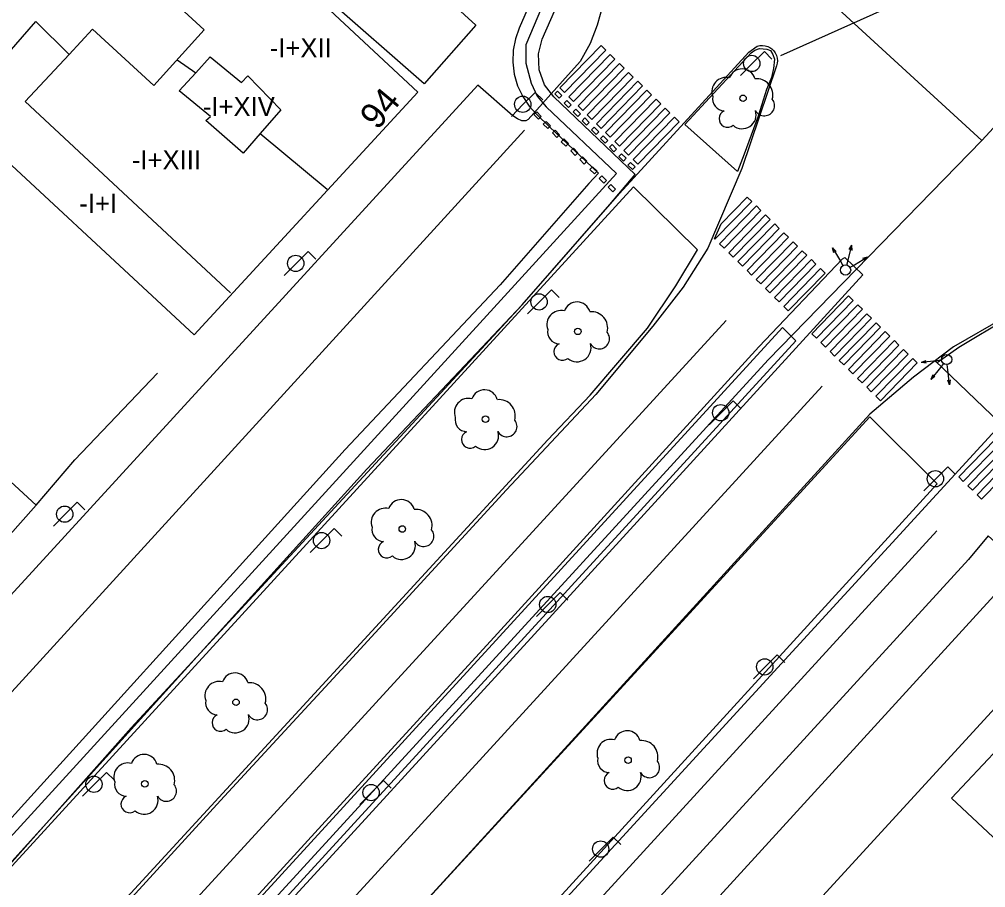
# Model space of a CAD drawing. Extents: x 282771 to 285132, y 4823109 to 4825496.
# Drawn here: x 283939.2 to 284014.7, y 4823179.8 to 4823247.6 of the extents above; entities that cross this region are included whole.
import ezdxf

# ---------------------------------------------------------------- set-up
doc = ezdxf.new("R2010")
doc.units = 0
for name, color, linetype in [('ACERA-BORDILLO', 7, 'Continuous'), ('ACERA-INTERIOR', 7, 'Continuous'), ('ARBOL', 7, 'Continuous'), ('BORDILLO', 7, 'Continuous'), ('CALLE-EJE', 7, 'Continuous'), ('CARRIL-BICI-AREA', 7, 'Continuous'), ('CARRIL-BICI-EJE', 7, 'Continuous'), ('EDIFICIO', 7, 'Continuous'), ('FAROLA', 7, 'Continuous'), ('MEDIANERA', 7, 'Continuous'), ('NUM-PORTAL', 7, 'Continuous'), ('PASO-PEATONES', 7, 'Continuous'), ('SEMAFORO', 7, 'Continuous'), ('SENAL-VIARIA', 7, 'Continuous'), ('TXT-ALTURA-EDIFICIO', 7, 'Continuous'), ('ZONA-VERDE', 7, 'Continuous')]:
    doc.layers.add(name, color=color, linetype=linetype)

msp = doc.modelspace()

# ---------------------------------------------------------------- linework, layer by layer
at = {"layer": 'ACERA-BORDILLO'}
for points in [[(283984.827, 4823248.855), (283984.358, 4823247.176), (283983.789, 4823245.753), (283983.02, 4823244.342), (283981.64, 4823242.802), (283978.955, 4823239.819), (283978.764, 4823239.702), (283978.471, 4823239.716), (283978.134, 4823239.863), (283977.753, 4823240.113), (283975.025, 4823242.49), (283884.411, 4823143.583)], [(284057.772, 4823240.028), (283975.939, 4823150.768), (283972.338, 4823154.213), (283971.728, 4823154.207), (283971.091, 4823154), (283970.417, 4823153.099), (283969.65, 4823152.026), (283968.432, 4823149.772), (283967.311, 4823146.597), (283967.016, 4823144.454), (283966.886, 4823142.348), (283967.067, 4823141.242), (283967.327, 4823140.142), (283967.327, 4823140.142), (283967.487, 4823139.598), (283967.666, 4823139.058), (283967.864, 4823138.525), (283968.081, 4823137.999), (283968.57, 4823136.971), (283969.129, 4823135.983), (283969.753, 4823135.041), (283970.436, 4823134.151), (283997.961, 4823109.143), (283998.136, 4823109)], [(284024.967, 4823225.896), (284025.114, 4823226.079), (284025.208, 4823226.251), (284025.275, 4823226.442), (284025.308, 4823226.645), (284025.307, 4823226.85), (284025.271, 4823227.049), (284025.205, 4823227.234), (284025.114, 4823227.399), (284024.998, 4823227.548), (284024.854, 4823227.682), (284024.685, 4823227.793), (284024.497, 4823227.876), (284024.298, 4823227.925), (284024.096, 4823227.939), (284023.901, 4823227.92), (284023.718, 4823227.873), (284020.15, 4823226.633), (284012.18, 4823222.053), (284009.06, 4823219.693), (284005.645, 4823216.782), (283939.52, 4823144.323), (283906.966, 4823109)], [(283917.841, 4823109), (283946.509, 4823140.374), (284024.998, 4823225.93)]]:
    msp.add_lwpolyline(points, dxfattribs=at)
at = {"layer": 'ACERA-INTERIOR'}
msp.add_lwpolyline([(283940.51, 4823209.673), (283943.54, 4823213.223), (283950.001, 4823220.002)], dxfattribs=at)
at = {"layer": 'ARBOL'}
for centre in [(283995.741, 4823241.469), (283982.84, 4823223.263), (283975.617, 4823216.399), (283969.12, 4823207.823), (283956.13, 4823194.283), (283986.76, 4823189.763), (283949.012, 4823187.918)]:
    msp.add_circle(centre, 0.255, dxfattribs=at)
for centre, radius, start, end in [((283995.671, 4823242.729), 1.038, 15.64228, 161.38435), ((283994.411, 4823241.999), 1.097, 75.4318, 200.55608), ((283996.801, 4823241.729), 1.272, 345.03273, 95.79925), ((283994.301, 4823241.429), 0.935, 168.59898, 268.13236), ((283997.411, 4823240.899), 0.797, 208.96246, 38.99103), ((283994.541, 4823239.879), 0.672, 113.73672, 309.4725), ((283995.681, 4823240.179), 1.086, 228.95447, 17.92796), ((283982.77, 4823224.523), 1.038, 15.64228, 161.38435), ((283981.51, 4823223.793), 1.097, 75.4318, 200.55608), ((283983.9, 4823223.523), 1.272, 345.03273, 95.79925), ((283981.4, 4823223.223), 0.935, 168.59898, 268.13236), ((283984.51, 4823222.693), 0.797, 208.96246, 38.99103), ((283981.64, 4823221.673), 0.672, 113.73672, 309.4725), ((283982.78, 4823221.973), 1.086, 228.95447, 17.92796), ((283975.547, 4823217.659), 1.038, 15.64228, 161.38435), ((283974.287, 4823216.929), 1.097, 75.4318, 200.55608), ((283976.677, 4823216.659), 1.272, 345.03273, 95.79925), ((283974.177, 4823216.359), 0.935, 168.59898, 268.13236), ((283977.287, 4823215.829), 0.797, 208.96246, 38.99103), ((283974.417, 4823214.809), 0.672, 113.73672, 309.4725), ((283975.557, 4823215.109), 1.086, 228.95447, 17.92796), ((283969.05, 4823209.083), 1.038, 15.64228, 161.38435), ((283967.79, 4823208.353), 1.097, 75.4318, 200.55608), ((283970.18, 4823208.083), 1.272, 345.03273, 95.79925), ((283967.68, 4823207.783), 0.935, 168.59898, 268.13236), ((283970.79, 4823207.253), 0.797, 208.96246, 38.99103), ((283967.92, 4823206.233), 0.672, 113.73672, 309.4725), ((283969.06, 4823206.533), 1.086, 228.95447, 17.92796), ((283956.06, 4823195.543), 1.038, 15.64228, 161.38435), ((283954.8, 4823194.813), 1.097, 75.4318, 200.55608), ((283957.19, 4823194.543), 1.272, 345.03273, 95.79925), ((283954.69, 4823194.243), 0.935, 168.59898, 268.13236), ((283957.8, 4823193.713), 0.797, 208.96246, 38.99103), ((283954.93, 4823192.693), 0.672, 113.73672, 309.4725), ((283956.07, 4823192.993), 1.086, 228.95447, 17.92796), ((283986.69, 4823191.023), 1.038, 15.64228, 161.38435), ((283985.43, 4823190.293), 1.097, 75.4318, 200.55608), ((283987.82, 4823190.023), 1.272, 345.03273, 95.79925), ((283948.942, 4823189.178), 1.038, 15.64228, 161.38435), ((283985.32, 4823189.723), 0.935, 168.59898, 268.13236), ((283947.682, 4823188.448), 1.097, 75.4318, 200.55608), ((283950.072, 4823188.178), 1.272, 345.03273, 95.79925), ((283988.43, 4823189.193), 0.797, 208.96246, 38.99103), ((283985.56, 4823188.173), 0.672, 113.73672, 309.4725), ((283986.7, 4823188.473), 1.086, 228.95447, 17.92796), ((283947.572, 4823187.878), 0.935, 168.59898, 268.13236), ((283950.682, 4823187.348), 0.797, 208.96246, 38.99103), ((283947.812, 4823186.328), 0.672, 113.73672, 309.4725), ((283948.952, 4823186.628), 1.086, 228.95447, 17.92796)]:
    msp.add_arc(centre, radius, start, end, dxfattribs=at)
at = {"layer": 'BORDILLO'}
for points in [[(283996.207, 4823245.061), (283996.85, 4823245.541), (283997.056, 4823245.59), (283997.268, 4823245.603), (283997.475, 4823245.578), (283997.669, 4823245.521), (283997.843, 4823245.436), (283998.001, 4823245.324), (283998.145, 4823245.182), (283998.266, 4823245.012), (283998.357, 4823244.82), (283998.413, 4823244.616), (283998.432, 4823244.408), (283998.415, 4823244.206), (283998.368, 4823244.019), (283995.65, 4823235.982), (283993, 4823229.762), (283991.06, 4823226.713), (283988.7, 4823223.663), (283984.25, 4823218.343), (283977.26, 4823210.893), (283964.66, 4823197.153), (283954.91, 4823186.603), (283939.7, 4823169.983)], [(283871.998, 4823109), (283916.811, 4823157.903), (283934.68, 4823177.393), (283947.95, 4823192.283), (283978.48, 4823225.343), (283986.08, 4823234.032), (283996.207, 4823245.061)], [(283893.529, 4823109), (283899.702, 4823115.783), (283912.305, 4823129.509), (283927.876, 4823146.537), (283946.79, 4823167.121), (283962.835, 4823184.69), (283976.56, 4823199.663), (283996.966, 4823222.047), (284003.508, 4823228.919), (284003.691, 4823229.025), (284005.101, 4823227.68), (283980.855, 4823201.135), (283963.692, 4823182.392), (283946.933, 4823164.136), (283930.471, 4823146.206), (283913.85, 4823128.041), (283897.431, 4823110.126), (283896.397, 4823109)]]:
    msp.add_lwpolyline(points, dxfattribs=at)
at = {"layer": 'CALLE-EJE'}
for points in [[(283918.081, 4823326.402), (283951.8, 4823295.562), (284014.388, 4823238.163)], [(284014.388, 4823238.163), (284050.268, 4823277.098)], [(283939.31, 4823157.283), (283997.701, 4823221.043), (284014.388, 4823238.163)]]:
    msp.add_lwpolyline(points, dxfattribs=at)
at = {"layer": 'CARRIL-BICI-AREA'}
for points in [[(283981.803, 4823255.098), (283978.254, 4823246.945), (283977.963, 4823246.117), (283977.793, 4823245.224), (283977.761, 4823244.294), (283977.875, 4823243.358), (283978.134, 4823242.452), (283978.527, 4823241.607), (283979.031, 4823240.851), (283979.621, 4823240.202), (283980.63, 4823239.243), (283984.45, 4823235.612), (283983.704, 4823234.807), (283976.777, 4823226.889), (283964.668, 4823214.046), (283951.896, 4823199.945), (283946.142, 4823193.592), (283939.611, 4823186.382), (283924.046, 4823169.198), (283904.894, 4823148.356), (283894.675, 4823137.258), (283892.04, 4823134.438), (283884.605, 4823126.478)], [(283874.869, 4823112.031), (283881.491, 4823119.774), (283886.286, 4823124.908), (283893.721, 4823132.868), (283896.361, 4823135.693), (283906.586, 4823146.798), (283925.746, 4823167.648), (283941.315, 4823184.838), (283953.6, 4823198.401), (283966.357, 4823212.485), (283978.48, 4823225.343), (283985.335, 4823233.177), (283987.319, 4823235.517), (283980.962, 4823241.592), (283980.236, 4823242.528), (283979.805, 4823243.694), (283979.752, 4823244.935), (283980.058, 4823246.08), (283983.321, 4823253.576)]]:
    msp.add_lwpolyline(points, dxfattribs=at)
at = {"layer": 'CARRIL-BICI-EJE'}
msp.add_lwpolyline([(284200.857, 4823533.004), (284129.24, 4823405.479), (284127.582, 4823403.82), (284125.509, 4823402.956), (284123.678, 4823402.576), (284122.02, 4823402.195), (284009.854, 4823279.779), (284003.872, 4823269.705), (284003.003, 4823268.955), (284002.056, 4823268.5), (284000.338, 4823268.5), (283996.903, 4823268.5), (283995.66, 4823268.184), (283994.909, 4823267.928), (283994.258, 4823267.355), (283983.558, 4823256.55), (283982.946, 4823255.523), (283978.781, 4823245.646), (283978.781, 4823244.224), (283979.195, 4823242.664), (283979.649, 4823241.636), (283980.36, 4823240.807), (283985.868, 4823235.592), (283870.226, 4823109)], dxfattribs=at)
at = {"layer": 'EDIFICIO'}
for points in [[(283970.34, 4823241.962), (283952.86, 4823223.003), (283934.215, 4823240.276), (283940.48, 4823247.462), (283943.09, 4823244.902), (283944.92, 4823246.872), (283949.71, 4823242.462), (283953.63, 4823246.812), (283948.94, 4823251.172), (283954.3, 4823256.922), (283970.34, 4823241.962)], [(283915.561, 4823214.363), (283921.751, 4823220.643), (283929.72, 4823213.223), (283932.83, 4823216.733), (283940.51, 4823209.673), (283937.24, 4823206.023), (283931.52, 4823199.633), (283916.771, 4823183.653), (283900.811, 4823198.373), (283906.541, 4823204.583), (283911.351, 4823200.463), (283914.771, 4823204.133), (283910.091, 4823208.433), (283915.561, 4823214.363)], [(284026.66, 4823173.103), (284012.03, 4823186.793), (284015.69, 4823190.693), (284027.929, 4823203.763), (284032.129, 4823199.813), (284030.909, 4823198.483), (284035.209, 4823194.763), (284036.379, 4823195.833), (284042.559, 4823190.073), (284037.379, 4823184.553), (284034.559, 4823186.483), (284028.899, 4823180.193), (284031.299, 4823178.053), (284026.66, 4823173.103)]]:
    msp.add_lwpolyline(points, dxfattribs=at)
at = {"layer": 'FAROLA'}
for p, q in [((283997.408, 4823245.119), (283996.468, 4823244.189)), ((283997.998, 4823244.529), (283997.408, 4823245.119)), ((283996.468, 4823244.189), (283995.538, 4823243.249)), ((283979.512, 4823241.931), (283978.572, 4823241.001)), ((283980.102, 4823241.341), (283979.512, 4823241.931)), ((283978.572, 4823241.001), (283977.642, 4823240.061)), ((283961.773, 4823229.5), (283960.833, 4823228.57)), ((283962.363, 4823228.91), (283961.773, 4823229.5)), ((283960.833, 4823228.57), (283959.903, 4823227.63)), ((283980.786, 4823226.497), (283979.846, 4823225.567)), ((283981.376, 4823225.907), (283980.786, 4823226.497)), ((283979.846, 4823225.567), (283978.916, 4823224.627)), ((283994.978, 4823217.839), (283994.038, 4823216.909)), ((283995.568, 4823217.249), (283994.978, 4823217.839)), ((283994.038, 4823216.909), (283993.108, 4823215.97)), ((284011.75, 4823212.683), (284010.81, 4823211.753)), ((284012.34, 4823212.093), (284011.75, 4823212.683)), ((284010.81, 4823211.753), (284009.88, 4823210.813)), ((283943.731, 4823209.911), (283942.791, 4823208.981)), ((283944.321, 4823209.321), (283943.731, 4823209.911)), ((283942.791, 4823208.981), (283941.861, 4823208.041)), ((283963.798, 4823207.851), (283962.858, 4823206.921)), ((283964.388, 4823207.261), (283963.798, 4823207.851)), ((283962.858, 4823206.921), (283961.928, 4823205.981)), ((283981.469, 4823202.855), (283980.529, 4823201.925)), ((283982.059, 4823202.265), (283981.469, 4823202.855)), ((283980.529, 4823201.925), (283979.599, 4823200.985)), ((283998.42, 4823197.983), (283997.48, 4823197.053)), ((283999.01, 4823197.393), (283998.42, 4823197.983)), ((283997.48, 4823197.053), (283996.55, 4823196.113)), ((283946.008, 4823188.809), (283945.068, 4823187.879)), ((283946.598, 4823188.219), (283946.008, 4823188.809)), ((283945.068, 4823187.879), (283944.139, 4823186.939)), ((283967.666, 4823188.165), (283966.726, 4823187.235)), ((283968.256, 4823187.575), (283967.666, 4823188.165)), ((283966.726, 4823187.235), (283965.796, 4823186.295)), ((283985.6, 4823183.753), (283984.66, 4823182.823)), ((283986.19, 4823183.163), (283985.6, 4823183.753)), ((283984.66, 4823182.823), (283983.73, 4823181.883))]:
    msp.add_line(p, q, dxfattribs=at)
for centre, radius in [((283996.428, 4823244.189), 0.638), ((283978.532, 4823241.001), 0.637), ((283960.793, 4823228.57), 0.637), ((283979.806, 4823225.567), 0.637), ((283993.998, 4823216.909), 0.637), ((284010.77, 4823211.753), 0.637), ((283942.751, 4823208.981), 0.637), ((283962.818, 4823206.921), 0.637), ((283980.489, 4823201.925), 0.637), ((283997.44, 4823197.053), 0.637), ((283945.028, 4823187.879), 0.637), ((283966.686, 4823187.235), 0.637), ((283984.62, 4823182.823), 0.637)]:
    msp.add_circle(centre, radius, dxfattribs=at)
at = {"layer": 'MEDIANERA'}
for points in [[(283955.7, 4823226.263), (283939.65, 4823241.222), (283943.09, 4823244.902)], [(283951.53, 4823244.482), (283952.99, 4823243.472)], [(283952.99, 4823243.472), (283954.12, 4823244.722), (283956.57, 4823242.702), (283957.06, 4823243.222), (283959.64, 4823240.572), (283958.02, 4823238.712)], [(283958.02, 4823238.712), (283956.68, 4823237.182), (283953.77, 4823239.732), (283954.13, 4823240.052), (283951.7, 4823242.062), (283952.99, 4823243.472)], [(283958.02, 4823238.712), (283963.26, 4823234.362)]]:
    msp.add_lwpolyline(points, dxfattribs=at)
at = {"layer": 'PASO-PEATONES'}
for points in [[(283981.419, 4823242.278), (283984.65, 4823245.59), (283985.022, 4823245.227), (283981.792, 4823241.915)], [(283982.135, 4823241.58), (283985.365, 4823244.892), (283985.738, 4823244.529), (283982.508, 4823241.216)], [(283982.851, 4823240.882), (283986.081, 4823244.194), (283986.454, 4823243.831), (283983.224, 4823240.518)], [(283983.567, 4823240.183), (283986.797, 4823243.496), (283987.17, 4823243.133), (283983.94, 4823239.82)], [(283984.283, 4823239.485), (283987.513, 4823242.798), (283987.886, 4823242.434), (283984.656, 4823239.122)], [(283981.594, 4823241.689), (283981.384, 4823241.475), (283981.028, 4823241.826), (283981.239, 4823242.04)], [(283984.999, 4823238.787), (283988.229, 4823242.1), (283988.602, 4823241.736), (283985.372, 4823238.424)], [(283982.326, 4823240.959), (283982.115, 4823240.745), (283981.759, 4823241.096), (283981.97, 4823241.31)], [(283985.715, 4823238.089), (283988.945, 4823241.402), (283989.318, 4823241.038), (283986.088, 4823237.726)], [(283979.975, 4823240.049), (283979.762, 4823239.837), (283979.41, 4823240.192), (283979.622, 4823240.404)], [(283983.034, 4823240.263), (283982.824, 4823240.049), (283982.468, 4823240.401), (283982.679, 4823240.615)], [(283986.431, 4823237.391), (283989.661, 4823240.703), (283990.034, 4823240.34), (283986.804, 4823237.027)], [(283980.706, 4823239.319), (283980.495, 4823239.105), (283980.14, 4823239.457), (283980.35, 4823239.67)], [(283983.729, 4823239.582), (283983.518, 4823239.368), (283983.162, 4823239.72), (283983.373, 4823239.933)], [(283987.147, 4823236.693), (283990.377, 4823240.005), (283990.75, 4823239.642), (283987.52, 4823236.329)], [(283981.415, 4823238.623), (283981.204, 4823238.41), (283980.849, 4823238.761), (283981.059, 4823238.975)], [(283984.468, 4823238.86), (283984.257, 4823238.646), (283983.901, 4823238.998), (283984.112, 4823239.211)], [(283982.109, 4823237.942), (283981.898, 4823237.728), (283981.543, 4823238.08), (283981.753, 4823238.294)], [(283985.171, 4823238.186), (283984.96, 4823237.973), (283984.605, 4823238.324), (283984.815, 4823238.538)], [(283982.848, 4823237.22), (283982.637, 4823237.006), (283982.282, 4823237.358), (283982.492, 4823237.572)], [(283985.865, 4823237.505), (283985.654, 4823237.291), (283985.299, 4823237.643), (283985.509, 4823237.856)], [(283983.551, 4823236.546), (283983.34, 4823236.333), (283982.985, 4823236.684), (283983.195, 4823236.898)], [(283986.604, 4823236.783), (283986.393, 4823236.569), (283986.038, 4823236.921), (283986.248, 4823237.135)], [(283984.339, 4823235.777), (283984.128, 4823235.563), (283983.773, 4823235.915), (283983.983, 4823236.128)], [(283987.307, 4823236.11), (283987.096, 4823235.896), (283986.741, 4823236.247), (283986.951, 4823236.461)], [(283985.078, 4823235.055), (283984.867, 4823234.841), (283984.512, 4823235.193), (283984.722, 4823235.406)], [(283985.781, 4823234.381), (283985.571, 4823234.168), (283985.215, 4823234.519), (283985.425, 4823234.733)], [(283993.523, 4823230.481), (283994.024, 4823231.655), (283996.071, 4823233.755), (283996.429, 4823233.406), (283993.551, 4823230.454)], [(283994.267, 4823229.756), (283993.909, 4823230.105), (283996.787, 4823233.057), (283997.145, 4823232.707)], [(283994.983, 4823229.058), (283994.625, 4823229.407), (283997.503, 4823232.358), (283997.861, 4823232.009)], [(283995.699, 4823228.36), (283995.341, 4823228.709), (283998.219, 4823231.66), (283998.577, 4823231.311)], [(283996.414, 4823227.661), (283996.057, 4823228.011), (283998.935, 4823230.962), (283999.293, 4823230.613)], [(283997.13, 4823226.963), (283996.772, 4823227.312), (283999.651, 4823230.264), (284000.009, 4823229.915)], [(283997.846, 4823226.265), (283997.488, 4823226.614), (284000.367, 4823229.566), (284000.725, 4823229.217)], [(283998.562, 4823225.567), (283998.204, 4823225.916), (284001.083, 4823228.868), (284001.441, 4823228.519)], [(283999.278, 4823224.869), (283998.92, 4823225.218), (284001.799, 4823228.17), (284002.157, 4823227.82)], [(284001.112, 4823223.081), (284003.99, 4823226.032), (284004.348, 4823225.683), (284001.47, 4823222.732)], [(284001.828, 4823222.383), (284004.706, 4823225.334), (284005.064, 4823224.985), (284002.186, 4823222.034)], [(284002.544, 4823221.684), (284005.422, 4823224.636), (284005.78, 4823224.287), (284002.902, 4823221.335)], [(284003.26, 4823220.986), (284006.138, 4823223.938), (284006.496, 4823223.589), (284003.618, 4823220.637)], [(284003.976, 4823220.288), (284006.854, 4823223.24), (284007.212, 4823222.891), (284004.334, 4823219.939)], [(284004.692, 4823219.59), (284007.57, 4823222.542), (284007.928, 4823222.193), (284005.05, 4823219.241)], [(284005.408, 4823218.892), (284008.286, 4823221.843), (284008.644, 4823221.494), (284005.766, 4823218.543)], [(284006.124, 4823218.194), (284009.002, 4823221.145), (284009.36, 4823220.796), (284006.482, 4823217.845)], [(284012.592, 4823211.893), (284015.47, 4823214.845), (284015.828, 4823214.496), (284012.95, 4823211.544)], [(284013.308, 4823211.195), (284016.186, 4823214.147), (284016.544, 4823213.798), (284013.666, 4823210.846)], [(284014.024, 4823210.497), (284016.902, 4823213.449), (284017.26, 4823213.1), (284014.382, 4823210.148)]]:
    msp.add_lwpolyline(points, close=True, dxfattribs=at)
at = {"layer": 'SEMAFORO'}
for p, q in [((284002.736, 4823229.777), (284003.348, 4823228.744)), ((284002.736, 4823229.777), (284003.016, 4823229.501)), ((284002.844, 4823229.399), (284002.736, 4823229.777)), ((284003.952, 4823228.824), (284004.25, 4823229.988)), ((284004.045, 4823229.646), (284004.25, 4823229.988)), ((284004.265, 4823229.59), (284004.25, 4823229.988)), ((284004.444, 4823228.464), (284005.476, 4823229.076)), ((284005.098, 4823228.969), (284005.476, 4823229.076)), ((284005.2, 4823228.797), (284005.476, 4823229.076)), ((284003.348, 4823228.744), (284003.552, 4823228.4)), ((284003.854, 4823228.44), (284003.952, 4823228.824)), ((284004.1, 4823228.26), (284004.444, 4823228.464)), ((284010.028, 4823220.97), (284009.663, 4823220.826)), ((284010.854, 4823220.967), (284009.663, 4823220.826)), ((284010.052, 4823220.771), (284009.663, 4823220.826)), ((284011.252, 4823221.014), (284010.854, 4823220.967)), ((284011.404, 4823220.75), (284011.159, 4823220.439)), ((284011.159, 4823220.439), (284010.414, 4823219.495)), ((284011.743, 4823220.267), (284011.696, 4823220.664)), ((284011.884, 4823219.075), (284011.743, 4823220.267)), ((284010.562, 4823219.865), (284010.414, 4823219.495)), ((284010.74, 4823219.725), (284010.414, 4823219.495)), ((284011.884, 4823219.075), (284011.74, 4823219.441)), ((284011.938, 4823219.464), (284011.884, 4823219.075))]:
    msp.add_line(p, q, dxfattribs=at)
for centre in [(284003.756, 4823228.056), (284011.649, 4823221.061)]:
    msp.add_circle(centre, 0.4, dxfattribs=at)
at = {"layer": 'SENAL-VIARIA'}
for points in [[(284008.628, 4823249.268), (283998.67, 4823244.782)], [(284053.006, 4823243.834), (283971.383, 4823154.485)], [(283978.664, 4823238.991), (283889.016, 4823140.787)], [(283888.897, 4823109), (283890.327, 4823110.56), (283994.418, 4823224.115)], [(283901.231, 4823109), (284001.931, 4823218.969)], [(284010.891, 4823207.687), (283920.585, 4823109)], [(284017.309, 4823205.113), (284014.895, 4823207.289), (284013.346, 4823205.441)], [(284013.346, 4823205.441), (283925.096, 4823109)]]:
    msp.add_lwpolyline(points, dxfattribs=at)
at = {"layer": 'ZONA-VERDE'}
for p, q in [((283957.75, 4823262.972), (283974.862, 4823247.171)), ((283970.83, 4823242.592), (283954.383, 4823257.076)), ((283974.862, 4823247.171), (283970.83, 4823242.592)), ((283991.184, 4823239.423), (283996.38, 4823245.02)), ((283997.611, 4823245.319), (283997.893, 4823245.193)), ((283998.127, 4823243.787), (283997.958, 4823243.102)), ((283997.958, 4823243.102), (283997.578, 4823242.161)), ((283997.578, 4823242.161), (283996.925, 4823240.085)), ((283996.925, 4823240.085), (283995.84, 4823237.095)), ((283995.311, 4823235.759), (283991.184, 4823239.423)), ((283995.84, 4823237.095), (283995.311, 4823235.759)), ((283987.197, 4823234.555), (283875.004, 4823112.034)), ((283992.191, 4823229.627), (283987.197, 4823234.555)), ((283990.504, 4823226.816), (283992.191, 4823229.627)), ((283988.288, 4823223.509), (283990.504, 4823226.816)), ((284012.612, 4823222.019), (284017.227, 4823224.813)), ((283998.818, 4823223.576), (283893.889, 4823109)), ((283983.79, 4823218.283), (283988.288, 4823223.509)), ((283999.876, 4823222.518), (283998.818, 4823223.576)), ((283895.889, 4823109), (283999.876, 4823222.518)), ((284010.919, 4823220.833), (284012.612, 4823222.019)), ((284015.787, 4823216.134), (284010.748, 4823220.95)), ((284010.748, 4823220.95), (284010.919, 4823220.833)), ((283980.483, 4823214.778), (283983.79, 4823218.283)), ((284005.642, 4823216.589), (283907.017, 4823109)), ((284010.9, 4823211.363), (284005.642, 4823216.589)), ((283883.16, 4823109), (283980.483, 4823214.778)), ((283917.476, 4823109), (284010.9, 4823211.363))]:
    msp.add_line(p, q, dxfattribs=at)
for points in [[(283996.38, 4823245.02), (283996.675, 4823245.237), (283997.019, 4823245.371), (283997.611, 4823245.319)], [(283997.893, 4823245.193), (283998.063, 4823244.886), (283998.19, 4823244.516), (283998.127, 4823243.787)]]:
    msp.add_lwpolyline(points, dxfattribs=at)

# ---------------------------------------------------------------- texts
at = {"layer": 'NUM-PORTAL'}
msp.add_text('94', height=2, rotation=50.17004, dxfattribs=at).set_placement((283967.181, 4823238.922))
at = {"layer": 'TXT-ALTURA-EDIFICIO'}
for s, p in [('-I+XII', (283958.762, 4823244.662)), ('-I+XIV', (283953.534, 4823240.082)), ('-I+XIII', (283947.991, 4823235.912)), ('-I+I', (283943.887, 4823232.522))]:
    msp.add_text(s, height=1.5, rotation=0.00004, dxfattribs=at).set_placement(p)

doc.saveas('drawing.dxf')
